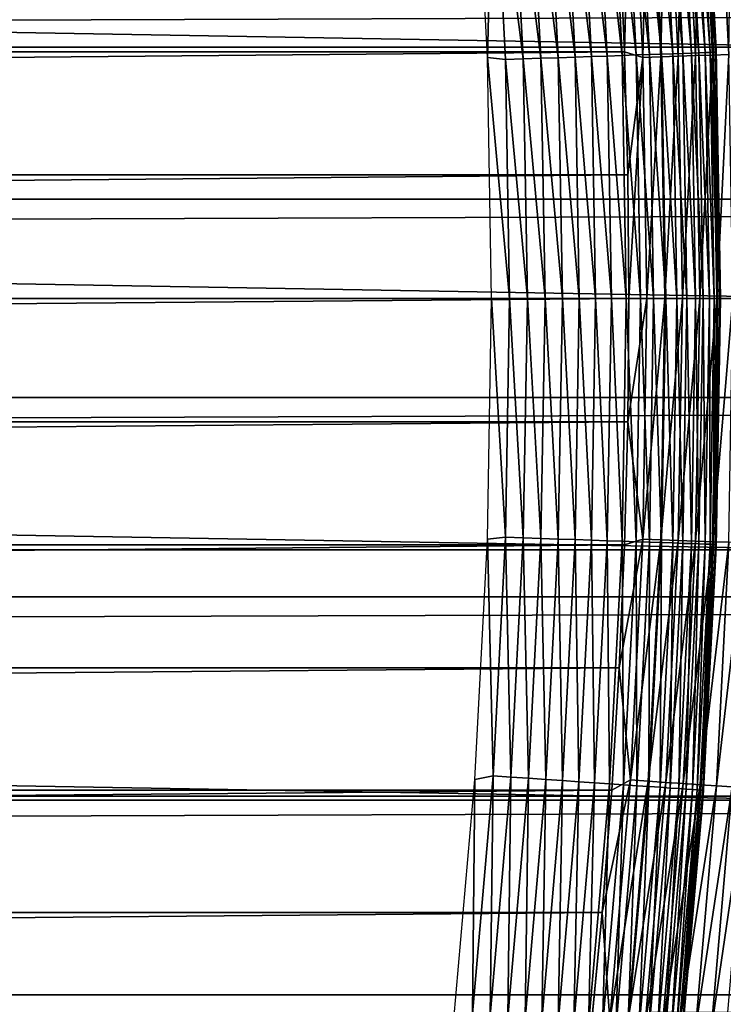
# Model space of a CAD drawing. Header units: millimetres. Extents: x -161 to 161, y -94 to 1149.
# Tile 507 of 656: x 103.09 to 106.16, y -60.63 to -56.33. Entities that reach past the tile are written whole.
import ezdxf

# ---------------------------------------------------------------- set-up
doc = ezdxf.new("R2010")
doc.units = ezdxf.units.MM
doc.header["$LTSCALE"] = 81.481481
for name, color, linetype in [('371', 7, 'CONTINUOUS'), ('376', 7, 'CONTINUOUS'), ('425', 7, 'CONTINUOUS'), ('426', 7, 'CONTINUOUS'), ('428', 7, 'CONTINUOUS'), ('429', 7, 'CONTINUOUS'), ('430', 7, 'CONTINUOUS'), ('431', 7, 'CONTINUOUS')]:
    doc.layers.add(name, color=color, linetype=linetype)

msp = doc.modelspace()

# ---------------------------------------------------------------- linework, layer by layer
at = {"layer": '371', "color": 7, "linetype": 'CONTINUOUS', "true_color": 0xffe664}
for points in [[(-129, -56.2465, 23.0126), (-129, -57.1165, 23.0458), (129, -56.2465, 23.0126), (-129, -56.2465, 23.0126)], [(129, -56.2465, 23.0126), (-129, -57.1165, 23.0458), (129, -57.1165, 23.0458), (129, -56.2465, 23.0126)], [(-129, -57.1165, 23.0458), (-129, -57.9835, 23.0458), (129, -57.1165, 23.0458), (-129, -57.1165, 23.0458)], [(129, -57.1165, 23.0458), (-129, -57.9835, 23.0458), (129, -57.9835, 23.0458), (129, -57.1165, 23.0458)], [(-129, -57.9835, 23.0458), (-129, -58.8535, 23.0126), (129, -57.9835, 23.0458), (-129, -57.9835, 23.0458)], [(129, -57.9835, 23.0458), (-129, -58.8535, 23.0126), (129, -58.8535, 23.0126), (129, -57.9835, 23.0458)], [(-129, -58.8535, 23.0126), (-129, -59.7244, 22.9464), (129, -58.8535, 23.0126), (-129, -58.8535, 23.0126)], [(129, -58.8535, 23.0126), (-129, -59.7244, 22.9464), (129, -59.7244, 22.9464), (129, -58.8535, 23.0126)], [(-129, -59.7244, 22.9464), (-129, -60.5923, 22.8478), (129, -59.7244, 22.9464), (-129, -59.7244, 22.9464)], [(129, -59.7244, 22.9464), (-129, -60.5923, 22.8478), (129, -60.5923, 22.8478), (129, -59.7244, 22.9464)], [(-129, -60.5923, 22.8478), (-129, -61.4536, 22.7169), (129, -60.5923, 22.8478), (-129, -60.5923, 22.8478)], [(129, -60.5923, 22.8478), (-129, -61.4536, 22.7169), (129, -61.4536, 22.7169), (129, -60.5923, 22.8478)]]:
    msp.add_3dface(points, dxfattribs=at)
at = {"layer": '376', "color": 7, "linetype": 'CONTINUOUS', "true_color": 0xffe664}
for points in [[(-129, -46.6303, -30.7096), (129, -46.6303, -30.7096), (-129, -68.4697, -30.7096), (-129, -46.6303, -30.7096)], [(-129, -68.4697, -30.7096), (129, -46.6303, -30.7096), (129, -68.4697, -30.7096), (-129, -68.4697, -30.7096)]]:
    msp.add_3dface(points, dxfattribs=at)
at = {"layer": '425', "linetype": 'CONTINUOUS'}
for points in [[(44.2926, -55.9366, -46.2096), (44.2691, -56.4732, -46.2096), (105.7074, -55.9366, -46.2096), (44.2926, -55.9366, -46.2096)], [(105.7074, -55.9366, -46.2096), (44.2691, -56.4732, -46.2096), (105.7309, -56.4732, -46.2096), (105.7074, -55.9366, -46.2096)], [(44.2691, -56.4732, -46.2096), (44.2549, -57.011, -46.2096), (105.7309, -56.4732, -46.2096), (44.2691, -56.4732, -46.2096)], [(105.7309, -56.4732, -46.2096), (44.2549, -57.011, -46.2096), (105.7451, -57.011, -46.2096), (105.7309, -56.4732, -46.2096)], [(44.25, -57.55, -46.2096), (105.75, -57.55, -46.2096), (105.7451, -57.011, -46.2096), (44.25, -57.55, -46.2096)], [(44.2549, -57.011, -46.2096), (44.25, -57.55, -46.2096), (105.7451, -57.011, -46.2096), (44.2549, -57.011, -46.2096)], [(44.2549, -58.089, -46.2096), (105.75, -57.55, -46.2096), (44.25, -57.55, -46.2096), (44.2549, -58.089, -46.2096)], [(105.7451, -58.089, -46.2096), (105.75, -57.55, -46.2096), (44.2549, -58.089, -46.2096), (105.7451, -58.089, -46.2096)], [(44.2691, -58.6268, -46.2096), (105.7451, -58.089, -46.2096), (44.2549, -58.089, -46.2096), (44.2691, -58.6268, -46.2096)], [(105.7309, -58.6268, -46.2096), (105.7451, -58.089, -46.2096), (44.2691, -58.6268, -46.2096), (105.7309, -58.6268, -46.2096)], [(44.2926, -59.1634, -46.2096), (105.7309, -58.6268, -46.2096), (44.2691, -58.6268, -46.2096), (44.2926, -59.1634, -46.2096)], [(105.7074, -59.1634, -46.2096), (105.7309, -58.6268, -46.2096), (44.2926, -59.1634, -46.2096), (105.7074, -59.1634, -46.2096)], [(44.3254, -59.6987, -46.2096), (105.7074, -59.1634, -46.2096), (44.2926, -59.1634, -46.2096), (44.3254, -59.6987, -46.2096)], [(105.6746, -59.6987, -46.2096), (105.7074, -59.1634, -46.2096), (44.3254, -59.6987, -46.2096), (105.6746, -59.6987, -46.2096)], [(44.3674, -60.2328, -46.2096), (105.6746, -59.6987, -46.2096), (44.3254, -59.6987, -46.2096), (44.3674, -60.2328, -46.2096)], [(105.6326, -60.2328, -46.2096), (105.6746, -59.6987, -46.2096), (44.3674, -60.2328, -46.2096), (105.6326, -60.2328, -46.2096)], [(44.4186, -60.7656, -46.2096), (105.6326, -60.2328, -46.2096), (44.3674, -60.2328, -46.2096), (44.4186, -60.7656, -46.2096)], [(105.5814, -60.7656, -46.2096), (105.6326, -60.2328, -46.2096), (44.4186, -60.7656, -46.2096), (105.5814, -60.7656, -46.2096)]]:
    msp.add_3dface(points, dxfattribs=at)
at = {"layer": '426', "linetype": 'CONTINUOUS'}
for points in [[(43.3258, -55.3582, -66.2096), (106.7309, -56.4522, -66.2096), (43.2691, -56.4522, -66.2096), (43.3258, -55.3582, -66.2096)], [(106.6742, -55.3582, -66.2096), (106.7309, -56.4522, -66.2096), (43.3258, -55.3582, -66.2096), (106.6742, -55.3582, -66.2096)], [(106.75, -57.55, -66.2096), (43.25, -57.55, -66.2096), (43.2691, -56.4522, -66.2096), (106.75, -57.55, -66.2096)], [(106.7309, -56.4522, -66.2096), (106.75, -57.55, -66.2096), (43.2691, -56.4522, -66.2096), (106.7309, -56.4522, -66.2096)], [(106.75, -57.55, -66.2096), (106.7309, -58.6478, -66.2096), (43.25, -57.55, -66.2096), (106.75, -57.55, -66.2096)], [(106.7309, -58.6478, -66.2096), (43.2691, -58.6478, -66.2096), (43.25, -57.55, -66.2096), (106.7309, -58.6478, -66.2096)], [(106.7309, -58.6478, -66.2096), (106.6742, -59.7418, -66.2096), (43.2691, -58.6478, -66.2096), (106.7309, -58.6478, -66.2096)], [(106.6742, -59.7418, -66.2096), (43.3258, -59.7418, -66.2096), (43.2691, -58.6478, -66.2096), (106.6742, -59.7418, -66.2096)], [(106.6742, -59.7418, -66.2096), (106.5799, -60.8322, -66.2096), (43.3258, -59.7418, -66.2096), (106.6742, -59.7418, -66.2096)], [(106.5799, -60.8322, -66.2096), (43.4201, -60.8322, -66.2096), (43.3258, -59.7418, -66.2096), (106.5799, -60.8322, -66.2096)]]:
    msp.add_3dface(points, dxfattribs=at)
at = {"layer": '428', "linetype": 'CONTINUOUS'}
for points in [[(105.75, -57.55, -46.2096), (105.7451, -58.089, -46.2096), (105.8285, -57.55, -46.2126), (105.75, -57.55, -46.2096)], [(105.8285, -57.55, -46.2126), (105.7451, -58.089, -46.2096), (105.8105, -58.6025, -46.2126), (105.8285, -57.55, -46.2126)], [(105.8285, -57.55, -46.2126), (105.8105, -58.6025, -46.2126), (105.9065, -57.55, -46.2219), (105.8285, -57.55, -46.2126)], [(105.9065, -57.55, -46.2219), (105.8105, -58.6025, -46.2126), (105.8885, -58.6052, -46.2219), (105.9065, -57.55, -46.2219)], [(105.9065, -57.55, -46.2219), (105.8885, -58.6052, -46.2219), (105.9836, -57.55, -46.2372), (105.9065, -57.55, -46.2219)], [(105.9836, -57.55, -46.2372), (105.8885, -58.6052, -46.2219), (105.9655, -58.6078, -46.2372), (105.9836, -57.55, -46.2372)], [(105.9836, -57.55, -46.2372), (105.9655, -58.6078, -46.2372), (106.0592, -57.55, -46.2586), (105.9836, -57.55, -46.2372)], [(106.0592, -57.55, -46.2586), (105.9655, -58.6078, -46.2372), (106.0411, -58.6104, -46.2586), (106.0592, -57.55, -46.2586)], [(106.0592, -57.55, -46.2586), (106.0411, -58.6104, -46.2586), (106.133, -57.55, -46.2858), (106.0592, -57.55, -46.2586)], [(106.133, -57.55, -46.2858), (106.0411, -58.6104, -46.2586), (106.1148, -58.6129, -46.2858), (106.133, -57.55, -46.2858)], [(106.133, -57.55, -46.2858), (106.1148, -58.6129, -46.2858), (106.2043, -57.55, -46.3187), (106.133, -57.55, -46.2858)], [(106.2043, -57.55, -46.3187), (106.1148, -58.6129, -46.2858), (106.1861, -58.6154, -46.3187), (106.2043, -57.55, -46.3187)], [(105.7451, -58.089, -46.2096), (105.7309, -58.6268, -46.2096), (105.8105, -58.6025, -46.2126), (105.7451, -58.089, -46.2096)], [(105.7309, -58.6268, -46.2096), (105.7074, -59.1634, -46.2096), (105.8105, -58.6025, -46.2126), (105.7309, -58.6268, -46.2096)], [(105.8105, -58.6025, -46.2126), (105.7074, -59.1634, -46.2096), (105.7566, -59.6538, -46.2126), (105.8105, -58.6025, -46.2126)], [(105.8105, -58.6025, -46.2126), (105.7566, -59.6538, -46.2126), (105.8885, -58.6052, -46.2219), (105.8105, -58.6025, -46.2126)], [(105.8885, -58.6052, -46.2219), (105.7566, -59.6538, -46.2126), (105.8345, -59.6591, -46.2219), (105.8885, -58.6052, -46.2219)], [(105.8885, -58.6052, -46.2219), (105.8345, -59.6591, -46.2219), (105.9655, -58.6078, -46.2372), (105.8885, -58.6052, -46.2219)], [(105.9655, -58.6078, -46.2372), (105.8345, -59.6591, -46.2219), (105.9114, -59.6644, -46.2372), (105.9655, -58.6078, -46.2372)], [(105.9655, -58.6078, -46.2372), (105.9114, -59.6644, -46.2372), (106.0411, -58.6104, -46.2586), (105.9655, -58.6078, -46.2372)], [(106.0411, -58.6104, -46.2586), (105.9114, -59.6644, -46.2372), (105.9868, -59.6696, -46.2586), (106.0411, -58.6104, -46.2586)], [(106.0411, -58.6104, -46.2586), (105.9868, -59.6696, -46.2586), (106.1148, -58.6129, -46.2858), (106.0411, -58.6104, -46.2586)], [(106.1148, -58.6129, -46.2858), (105.9868, -59.6696, -46.2586), (106.0604, -59.6746, -46.2858), (106.1148, -58.6129, -46.2858)], [(106.1148, -58.6129, -46.2858), (106.0604, -59.6746, -46.2858), (106.1861, -58.6154, -46.3187), (106.1148, -58.6129, -46.2858)], [(106.1861, -58.6154, -46.3187), (106.0604, -59.6746, -46.2858), (106.1316, -59.6795, -46.3187), (106.1861, -58.6154, -46.3187)], [(106.1861, -58.6154, -46.3187), (106.1316, -59.6795, -46.3187), (106.2547, -58.6177, -46.3572), (106.1861, -58.6154, -46.3187)], [(106.2547, -58.6177, -46.3572), (106.1316, -59.6795, -46.3187), (106.2, -59.6841, -46.3572), (106.2547, -58.6177, -46.3572)], [(105.7074, -59.1634, -46.2096), (105.6746, -59.6987, -46.2096), (105.7566, -59.6538, -46.2126), (105.7074, -59.1634, -46.2096)], [(105.6746, -59.6987, -46.2096), (105.6326, -60.2328, -46.2096), (105.7566, -59.6538, -46.2126), (105.6746, -59.6987, -46.2096)], [(105.7566, -59.6538, -46.2126), (105.6326, -60.2328, -46.2096), (105.6668, -60.7026, -46.2126), (105.7566, -59.6538, -46.2126)], [(105.7566, -59.6538, -46.2126), (105.6668, -60.7026, -46.2126), (105.8345, -59.6591, -46.2219), (105.7566, -59.6538, -46.2126)], [(105.8345, -59.6591, -46.2219), (105.6668, -60.7026, -46.2126), (105.7445, -60.7106, -46.2219), (105.8345, -59.6591, -46.2219)], [(105.8345, -59.6591, -46.2219), (105.7445, -60.7106, -46.2219), (105.9114, -59.6644, -46.2372), (105.8345, -59.6591, -46.2219)], [(105.9114, -59.6644, -46.2372), (105.7445, -60.7106, -46.2219), (105.8212, -60.7185, -46.2372), (105.9114, -59.6644, -46.2372)], [(105.9114, -59.6644, -46.2372), (105.8212, -60.7185, -46.2372), (105.9868, -59.6696, -46.2586), (105.9114, -59.6644, -46.2372)], [(105.9868, -59.6696, -46.2586), (105.8212, -60.7185, -46.2372), (105.8964, -60.7262, -46.2586), (105.9868, -59.6696, -46.2586)], [(105.9868, -59.6696, -46.2586), (105.8964, -60.7262, -46.2586), (106.0604, -59.6746, -46.2858), (105.9868, -59.6696, -46.2586)], [(106.0604, -59.6746, -46.2858), (105.8964, -60.7262, -46.2586), (105.9698, -60.7338, -46.2858), (106.0604, -59.6746, -46.2858)], [(106.0604, -59.6746, -46.2858), (105.9698, -60.7338, -46.2858), (106.1316, -59.6795, -46.3187), (106.0604, -59.6746, -46.2858)], [(106.1316, -59.6795, -46.3187), (105.9698, -60.7338, -46.2858), (106.0407, -60.7411, -46.3187), (106.1316, -59.6795, -46.3187)], [(106.1316, -59.6795, -46.3187), (106.0407, -60.7411, -46.3187), (106.2, -59.6841, -46.3572), (106.1316, -59.6795, -46.3187)], [(106.2, -59.6841, -46.3572), (106.0407, -60.7411, -46.3187), (106.1089, -60.7481, -46.3572), (106.2, -59.6841, -46.3572)], [(106.2, -59.6841, -46.3572), (106.1089, -60.7481, -46.3572), (106.2652, -59.6886, -46.4009), (106.2, -59.6841, -46.3572)], [(106.2652, -59.6886, -46.4009), (106.1089, -60.7481, -46.3572), (106.1739, -60.7548, -46.4009), (106.2652, -59.6886, -46.4009)], [(105.6326, -60.2328, -46.2096), (105.5814, -60.7656, -46.2096), (105.6668, -60.7026, -46.2126), (105.6326, -60.2328, -46.2096)]]:
    msp.add_3dface(points, dxfattribs=at)
at = {"layer": '429', "linetype": 'CONTINUOUS'}
for points in [[(105.8345, -55.4409, -46.2219), (105.8885, -56.4948, -46.2219), (105.9114, -55.4356, -46.2372), (105.8345, -55.4409, -46.2219)], [(105.9114, -55.4356, -46.2372), (105.8885, -56.4948, -46.2219), (105.9655, -56.4922, -46.2372), (105.9114, -55.4356, -46.2372)], [(105.9114, -55.4356, -46.2372), (105.9655, -56.4922, -46.2372), (105.9868, -55.4304, -46.2586), (105.9114, -55.4356, -46.2372)], [(105.9868, -55.4304, -46.2586), (105.9655, -56.4922, -46.2372), (106.0411, -56.4896, -46.2586), (105.9868, -55.4304, -46.2586)], [(105.9868, -55.4304, -46.2586), (106.0411, -56.4896, -46.2586), (106.0604, -55.4254, -46.2858), (105.9868, -55.4304, -46.2586)], [(106.0604, -55.4254, -46.2858), (106.0411, -56.4896, -46.2586), (106.1148, -56.4871, -46.2858), (106.0604, -55.4254, -46.2858)], [(106.0604, -55.4254, -46.2858), (106.1148, -56.4871, -46.2858), (106.1316, -55.4205, -46.3187), (106.0604, -55.4254, -46.2858)], [(106.1316, -55.4205, -46.3187), (106.1148, -56.4871, -46.2858), (106.1861, -56.4846, -46.3187), (106.1316, -55.4205, -46.3187)], [(106.1316, -55.4205, -46.3187), (106.1861, -56.4846, -46.3187), (106.2, -55.4159, -46.3572), (106.1316, -55.4205, -46.3187)], [(105.7074, -55.9366, -46.2096), (105.7309, -56.4732, -46.2096), (105.7566, -55.4462, -46.2126), (105.7074, -55.9366, -46.2096)], [(105.7566, -55.4462, -46.2126), (105.7309, -56.4732, -46.2096), (105.8105, -56.4975, -46.2126), (105.7566, -55.4462, -46.2126)], [(105.7566, -55.4462, -46.2126), (105.8105, -56.4975, -46.2126), (105.8345, -55.4409, -46.2219), (105.7566, -55.4462, -46.2126)], [(105.8345, -55.4409, -46.2219), (105.8105, -56.4975, -46.2126), (105.8885, -56.4948, -46.2219), (105.8345, -55.4409, -46.2219)], [(105.7309, -56.4732, -46.2096), (105.7451, -57.011, -46.2096), (105.8105, -56.4975, -46.2126), (105.7309, -56.4732, -46.2096)], [(105.7451, -57.011, -46.2096), (105.75, -57.55, -46.2096), (105.8105, -56.4975, -46.2126), (105.7451, -57.011, -46.2096)], [(105.75, -57.55, -46.2096), (105.8285, -57.55, -46.2126), (105.8105, -56.4975, -46.2126), (105.75, -57.55, -46.2096)], [(105.8105, -56.4975, -46.2126), (105.8285, -57.55, -46.2126), (105.8885, -56.4948, -46.2219), (105.8105, -56.4975, -46.2126)], [(105.8285, -57.55, -46.2126), (105.9065, -57.55, -46.2219), (105.8885, -56.4948, -46.2219), (105.8285, -57.55, -46.2126)], [(105.8885, -56.4948, -46.2219), (105.9065, -57.55, -46.2219), (105.9655, -56.4922, -46.2372), (105.8885, -56.4948, -46.2219)], [(105.9065, -57.55, -46.2219), (105.9836, -57.55, -46.2372), (105.9655, -56.4922, -46.2372), (105.9065, -57.55, -46.2219)], [(105.9655, -56.4922, -46.2372), (105.9836, -57.55, -46.2372), (106.0411, -56.4896, -46.2586), (105.9655, -56.4922, -46.2372)], [(105.9836, -57.55, -46.2372), (106.0592, -57.55, -46.2586), (106.0411, -56.4896, -46.2586), (105.9836, -57.55, -46.2372)], [(106.0411, -56.4896, -46.2586), (106.0592, -57.55, -46.2586), (106.1148, -56.4871, -46.2858), (106.0411, -56.4896, -46.2586)], [(106.0592, -57.55, -46.2586), (106.133, -57.55, -46.2858), (106.1148, -56.4871, -46.2858), (106.0592, -57.55, -46.2586)], [(106.1148, -56.4871, -46.2858), (106.133, -57.55, -46.2858), (106.1861, -56.4846, -46.3187), (106.1148, -56.4871, -46.2858)], [(106.133, -57.55, -46.2858), (106.2043, -57.55, -46.3187), (106.1861, -56.4846, -46.3187), (106.133, -57.55, -46.2858)]]:
    msp.add_3dface(points, dxfattribs=at)
at = {"layer": '430', "color": 7, "linetype": 'CONTINUOUS', "true_color": 0xaaaaaa}
for points in [[(106.131, -56.4629, -47.8096), (106.0728, -55.4011, -47.7325), (106.0741, -55.3771, -47.8096), (106.131, -56.4629, -47.8096)], [(105.5314, -55.4386, -46.9187), (105.5861, -56.4937, -46.9187), (105.4602, -55.4435, -46.8858), (105.5314, -55.4386, -46.9187)], [(105.5998, -55.4338, -46.9572), (105.6546, -56.4913, -46.9572), (105.5314, -55.4386, -46.9187), (105.5998, -55.4338, -46.9572)], [(105.5314, -55.4386, -46.9187), (105.6546, -56.4913, -46.9572), (105.5861, -56.4937, -46.9187), (105.5314, -55.4386, -46.9187)], [(105.665, -55.4293, -47.0009), (105.7199, -56.489, -47.0009), (105.5998, -55.4338, -46.9572), (105.665, -55.4293, -47.0009)], [(105.5998, -55.4338, -46.9572), (105.7199, -56.489, -47.0009), (105.6546, -56.4913, -46.9572), (105.5998, -55.4338, -46.9572)], [(105.7265, -55.4251, -47.0496), (105.7816, -56.4869, -47.0496), (105.665, -55.4293, -47.0009), (105.7265, -55.4251, -47.0496)], [(105.665, -55.4293, -47.0009), (105.7816, -56.4869, -47.0496), (105.7199, -56.489, -47.0009), (105.665, -55.4293, -47.0009)], [(105.7841, -55.4211, -47.1029), (105.8392, -56.4849, -47.1029), (105.7265, -55.4251, -47.0496), (105.7841, -55.4211, -47.1029)], [(105.7265, -55.4251, -47.0496), (105.8392, -56.4849, -47.1029), (105.7816, -56.4869, -47.0496), (105.7265, -55.4251, -47.0496)], [(105.8373, -55.4174, -47.1607), (105.8925, -56.4831, -47.1607), (105.7841, -55.4211, -47.1029), (105.8373, -55.4174, -47.1607)], [(105.7841, -55.4211, -47.1029), (105.8925, -56.4831, -47.1607), (105.8392, -56.4849, -47.1029), (105.7841, -55.4211, -47.1029)], [(105.8858, -55.4141, -47.2225), (105.9411, -56.4814, -47.2225), (105.8373, -55.4174, -47.1607), (105.8858, -55.4141, -47.2225)], [(105.8373, -55.4174, -47.1607), (105.9411, -56.4814, -47.2225), (105.8925, -56.4831, -47.1607), (105.8373, -55.4174, -47.1607)], [(105.9293, -55.4111, -47.2879), (105.9847, -56.4799, -47.2879), (105.8858, -55.4141, -47.2225), (105.9293, -55.4111, -47.2879)], [(105.8858, -55.4141, -47.2225), (105.9847, -56.4799, -47.2879), (105.9411, -56.4814, -47.2225), (105.8858, -55.4141, -47.2225)], [(105.9675, -55.4084, -47.3565), (106.023, -56.4786, -47.3565), (105.9293, -55.4111, -47.2879), (105.9675, -55.4084, -47.3565)], [(105.9293, -55.4111, -47.2879), (106.023, -56.4786, -47.3565), (105.9847, -56.4799, -47.2879), (105.9293, -55.4111, -47.2879)], [(106.0003, -55.4061, -47.4279), (106.0558, -56.4774, -47.4279), (105.9675, -55.4084, -47.3565), (106.0003, -55.4061, -47.4279)], [(105.9675, -55.4084, -47.3565), (106.0558, -56.4774, -47.4279), (106.023, -56.4786, -47.3565), (105.9675, -55.4084, -47.3565)], [(106.0273, -55.4043, -47.5017), (106.0829, -56.4765, -47.5017), (106.0003, -55.4061, -47.4279), (106.0273, -55.4043, -47.5017)], [(106.0003, -55.4061, -47.4279), (106.0829, -56.4765, -47.5017), (106.0558, -56.4774, -47.4279), (106.0003, -55.4061, -47.4279)], [(106.0485, -55.4028, -47.5773), (106.1041, -56.4758, -47.5773), (106.0273, -55.4043, -47.5017), (106.0485, -55.4028, -47.5773)], [(106.0273, -55.4043, -47.5017), (106.1041, -56.4758, -47.5773), (106.0829, -56.4765, -47.5017), (106.0273, -55.4043, -47.5017)], [(106.0637, -55.4018, -47.6544), (106.1193, -56.4752, -47.6544), (106.0485, -55.4028, -47.5773), (106.0637, -55.4018, -47.6544)], [(106.0485, -55.4028, -47.5773), (106.1193, -56.4752, -47.6544), (106.1041, -56.4758, -47.5773), (106.0485, -55.4028, -47.5773)], [(106.0728, -55.4011, -47.7325), (106.1285, -56.4749, -47.7325), (106.0637, -55.4018, -47.6544), (106.0728, -55.4011, -47.7325)], [(106.0637, -55.4018, -47.6544), (106.1285, -56.4749, -47.7325), (106.1193, -56.4752, -47.6544), (106.0637, -55.4018, -47.6544)], [(106.1285, -56.4749, -47.7325), (106.0728, -55.4011, -47.7325), (106.131, -56.4629, -47.8096), (106.1285, -56.4749, -47.7325)], [(105.0766, -55.448, -46.8096), (105.1564, -55.4645, -46.8126), (105.1317, -56.4984, -46.8096), (105.0766, -55.448, -46.8096)], [(105.1564, -55.4645, -46.8126), (105.2104, -56.5066, -46.8126), (105.1317, -56.4984, -46.8096), (105.1564, -55.4645, -46.8126)], [(105.2343, -55.4591, -46.8219), (105.2885, -56.5039, -46.8219), (105.1564, -55.4645, -46.8126), (105.2343, -55.4591, -46.8219)], [(105.1564, -55.4645, -46.8126), (105.2885, -56.5039, -46.8219), (105.2104, -56.5066, -46.8126), (105.1564, -55.4645, -46.8126)], [(105.3112, -55.4538, -46.8372), (105.3655, -56.5013, -46.8372), (105.2343, -55.4591, -46.8219), (105.3112, -55.4538, -46.8372)], [(105.2343, -55.4591, -46.8219), (105.3655, -56.5013, -46.8372), (105.2885, -56.5039, -46.8219), (105.2343, -55.4591, -46.8219)], [(105.3867, -55.4486, -46.8586), (105.4411, -56.4987, -46.8586), (105.3112, -55.4538, -46.8372), (105.3867, -55.4486, -46.8586)], [(105.3112, -55.4538, -46.8372), (105.4411, -56.4987, -46.8586), (105.3655, -56.5013, -46.8372), (105.3112, -55.4538, -46.8372)], [(105.4602, -55.4435, -46.8858), (105.5148, -56.4961, -46.8858), (105.3867, -55.4486, -46.8586), (105.4602, -55.4435, -46.8858)], [(105.3867, -55.4486, -46.8586), (105.5148, -56.4961, -46.8858), (105.4411, -56.4987, -46.8586), (105.3867, -55.4486, -46.8586)], [(105.4602, -55.4435, -46.8858), (105.5861, -56.4937, -46.9187), (105.5148, -56.4961, -46.8858), (105.4602, -55.4435, -46.8858)], [(106.15, -57.55, -47.8096), (106.1285, -56.4749, -47.7325), (106.131, -56.4629, -47.8096), (106.15, -57.55, -47.8096)], [(105.2104, -56.5066, -46.8126), (105.2285, -57.55, -46.8126), (105.1317, -56.4984, -46.8096), (105.2104, -56.5066, -46.8126)], [(105.1317, -56.4984, -46.8096), (105.2285, -57.55, -46.8126), (105.15, -57.55, -46.8096), (105.1317, -56.4984, -46.8096)], [(105.2885, -56.5039, -46.8219), (105.3065, -57.55, -46.8219), (105.2104, -56.5066, -46.8126), (105.2885, -56.5039, -46.8219)], [(105.2104, -56.5066, -46.8126), (105.3065, -57.55, -46.8219), (105.2285, -57.55, -46.8126), (105.2104, -56.5066, -46.8126)], [(105.3655, -56.5013, -46.8372), (105.3836, -57.55, -46.8372), (105.2885, -56.5039, -46.8219), (105.3655, -56.5013, -46.8372)], [(105.2885, -56.5039, -46.8219), (105.3836, -57.55, -46.8372), (105.3065, -57.55, -46.8219), (105.2885, -56.5039, -46.8219)], [(105.4411, -56.4987, -46.8586), (105.4592, -57.55, -46.8586), (105.3655, -56.5013, -46.8372), (105.4411, -56.4987, -46.8586)], [(105.3655, -56.5013, -46.8372), (105.4592, -57.55, -46.8586), (105.3836, -57.55, -46.8372), (105.3655, -56.5013, -46.8372)], [(105.5148, -56.4961, -46.8858), (105.533, -57.55, -46.8858), (105.4411, -56.4987, -46.8586), (105.5148, -56.4961, -46.8858)], [(105.4411, -56.4987, -46.8586), (105.533, -57.55, -46.8858), (105.4592, -57.55, -46.8586), (105.4411, -56.4987, -46.8586)], [(105.5861, -56.4937, -46.9187), (105.6043, -57.55, -46.9187), (105.5148, -56.4961, -46.8858), (105.5861, -56.4937, -46.9187)], [(105.5148, -56.4961, -46.8858), (105.6043, -57.55, -46.9187), (105.533, -57.55, -46.8858), (105.5148, -56.4961, -46.8858)], [(105.6546, -56.4913, -46.9572), (105.6729, -57.55, -46.9572), (105.5861, -56.4937, -46.9187), (105.6546, -56.4913, -46.9572)], [(105.5861, -56.4937, -46.9187), (105.6729, -57.55, -46.9572), (105.6043, -57.55, -46.9187), (105.5861, -56.4937, -46.9187)], [(105.7199, -56.489, -47.0009), (105.7382, -57.55, -47.0009), (105.6546, -56.4913, -46.9572), (105.7199, -56.489, -47.0009)], [(105.6546, -56.4913, -46.9572), (105.7382, -57.55, -47.0009), (105.6729, -57.55, -46.9572), (105.6546, -56.4913, -46.9572)], [(105.7816, -56.4869, -47.0496), (105.7999, -57.55, -47.0496), (105.7199, -56.489, -47.0009), (105.7816, -56.4869, -47.0496)], [(105.7199, -56.489, -47.0009), (105.7999, -57.55, -47.0496), (105.7382, -57.55, -47.0009), (105.7199, -56.489, -47.0009)], [(105.8392, -56.4849, -47.1029), (105.8576, -57.55, -47.1029), (105.7816, -56.4869, -47.0496), (105.8392, -56.4849, -47.1029)], [(105.7816, -56.4869, -47.0496), (105.8576, -57.55, -47.1029), (105.7999, -57.55, -47.0496), (105.7816, -56.4869, -47.0496)], [(105.8925, -56.4831, -47.1607), (105.9104, -57.55, -47.1601), (105.8392, -56.4849, -47.1029), (105.8925, -56.4831, -47.1607)], [(105.8576, -57.55, -47.1029), (105.8392, -56.4849, -47.1029), (105.9104, -57.55, -47.1601), (105.8576, -57.55, -47.1029)], [(105.9411, -56.4814, -47.2225), (105.959, -57.55, -47.2218), (105.8925, -56.4831, -47.1607), (105.9411, -56.4814, -47.2225)], [(105.9104, -57.55, -47.1601), (105.8925, -56.4831, -47.1607), (105.959, -57.55, -47.2218), (105.9104, -57.55, -47.1601)], [(105.9847, -56.4799, -47.2879), (106.0026, -57.55, -47.2871), (105.9411, -56.4814, -47.2225), (105.9847, -56.4799, -47.2879)], [(105.959, -57.55, -47.2218), (105.9411, -56.4814, -47.2225), (106.0026, -57.55, -47.2871), (105.959, -57.55, -47.2218)], [(106.023, -56.4786, -47.3565), (106.041, -57.55, -47.3556), (105.9847, -56.4799, -47.2879), (106.023, -56.4786, -47.3565)], [(106.0026, -57.55, -47.2871), (105.9847, -56.4799, -47.2879), (106.041, -57.55, -47.3556), (106.0026, -57.55, -47.2871)], [(106.0558, -56.4774, -47.4279), (106.0739, -57.55, -47.4269), (106.023, -56.4786, -47.3565), (106.0558, -56.4774, -47.4279)], [(106.041, -57.55, -47.3556), (106.023, -56.4786, -47.3565), (106.0739, -57.55, -47.4269), (106.041, -57.55, -47.3556)], [(106.0829, -56.4765, -47.5017), (106.1011, -57.55, -47.5005), (106.0558, -56.4774, -47.4279), (106.0829, -56.4765, -47.5017)], [(106.0739, -57.55, -47.4269), (106.0558, -56.4774, -47.4279), (106.1011, -57.55, -47.5005), (106.0739, -57.55, -47.4269)], [(106.1041, -56.4758, -47.5773), (106.1224, -57.55, -47.5761), (106.0829, -56.4765, -47.5017), (106.1041, -56.4758, -47.5773)], [(106.1011, -57.55, -47.5005), (106.0829, -56.4765, -47.5017), (106.1224, -57.55, -47.5761), (106.1011, -57.55, -47.5005)], [(106.1193, -56.4752, -47.6544), (106.1377, -57.55, -47.6531), (106.1041, -56.4758, -47.5773), (106.1193, -56.4752, -47.6544)], [(106.1224, -57.55, -47.5761), (106.1041, -56.4758, -47.5773), (106.1377, -57.55, -47.6531), (106.1224, -57.55, -47.5761)], [(106.1285, -56.4749, -47.7325), (106.1469, -57.55, -47.7311), (106.1193, -56.4752, -47.6544), (106.1285, -56.4749, -47.7325)], [(106.1377, -57.55, -47.6531), (106.1193, -56.4752, -47.6544), (106.1469, -57.55, -47.7311), (106.1377, -57.55, -47.6531)], [(106.1469, -57.55, -47.7311), (106.1285, -56.4749, -47.7325), (106.15, -57.55, -47.8096), (106.1469, -57.55, -47.7311)]]:
    msp.add_3dface(points, dxfattribs=at)
at = {"layer": '431', "color": 7, "linetype": 'CONTINUOUS', "true_color": 0xaaaaaa}
for points in [[(105.15, -57.55, -46.8096), (105.2104, -58.5934, -46.8126), (105.1317, -58.6016, -46.8096), (105.15, -57.55, -46.8096)], [(105.15, -57.55, -46.8096), (105.2285, -57.55, -46.8126), (105.2104, -58.5934, -46.8126), (105.15, -57.55, -46.8096)], [(105.2285, -57.55, -46.8126), (105.2885, -58.5961, -46.8219), (105.2104, -58.5934, -46.8126), (105.2285, -57.55, -46.8126)], [(105.2285, -57.55, -46.8126), (105.3065, -57.55, -46.8219), (105.2885, -58.5961, -46.8219), (105.2285, -57.55, -46.8126)], [(105.3065, -57.55, -46.8219), (105.3655, -58.5987, -46.8372), (105.2885, -58.5961, -46.8219), (105.3065, -57.55, -46.8219)], [(105.3065, -57.55, -46.8219), (105.3836, -57.55, -46.8372), (105.3655, -58.5987, -46.8372), (105.3065, -57.55, -46.8219)], [(105.3836, -57.55, -46.8372), (105.4411, -58.6013, -46.8586), (105.3655, -58.5987, -46.8372), (105.3836, -57.55, -46.8372)], [(105.3836, -57.55, -46.8372), (105.4592, -57.55, -46.8586), (105.4411, -58.6013, -46.8586), (105.3836, -57.55, -46.8372)], [(105.4592, -57.55, -46.8586), (105.5148, -58.6039, -46.8858), (105.4411, -58.6013, -46.8586), (105.4592, -57.55, -46.8586)], [(105.4592, -57.55, -46.8586), (105.533, -57.55, -46.8858), (105.5148, -58.6039, -46.8858), (105.4592, -57.55, -46.8586)], [(105.533, -57.55, -46.8858), (105.5861, -58.6063, -46.9187), (105.5148, -58.6039, -46.8858), (105.533, -57.55, -46.8858)], [(105.533, -57.55, -46.8858), (105.6043, -57.55, -46.9187), (105.5861, -58.6063, -46.9187), (105.533, -57.55, -46.8858)], [(105.6043, -57.55, -46.9187), (105.6546, -58.6087, -46.9572), (105.5861, -58.6063, -46.9187), (105.6043, -57.55, -46.9187)], [(105.6043, -57.55, -46.9187), (105.6729, -57.55, -46.9572), (105.6546, -58.6087, -46.9572), (105.6043, -57.55, -46.9187)], [(105.6729, -57.55, -46.9572), (105.7199, -58.611, -47.0009), (105.6546, -58.6087, -46.9572), (105.6729, -57.55, -46.9572)], [(105.6729, -57.55, -46.9572), (105.7382, -57.55, -47.0009), (105.7199, -58.611, -47.0009), (105.6729, -57.55, -46.9572)], [(105.7382, -57.55, -47.0009), (105.7816, -58.6131, -47.0496), (105.7199, -58.611, -47.0009), (105.7382, -57.55, -47.0009)], [(105.7382, -57.55, -47.0009), (105.7999, -57.55, -47.0496), (105.7816, -58.6131, -47.0496), (105.7382, -57.55, -47.0009)], [(105.7999, -57.55, -47.0496), (105.8392, -58.6151, -47.1029), (105.7816, -58.6131, -47.0496), (105.7999, -57.55, -47.0496)], [(105.7999, -57.55, -47.0496), (105.8576, -57.55, -47.1029), (105.8392, -58.6151, -47.1029), (105.7999, -57.55, -47.0496)], [(105.8576, -57.55, -47.1029), (105.8925, -58.6169, -47.1607), (105.8392, -58.6151, -47.1029), (105.8576, -57.55, -47.1029)], [(105.8576, -57.55, -47.1029), (105.9104, -57.55, -47.1601), (105.8925, -58.6169, -47.1607), (105.8576, -57.55, -47.1029)], [(105.9104, -57.55, -47.1601), (105.9411, -58.6186, -47.2225), (105.8925, -58.6169, -47.1607), (105.9104, -57.55, -47.1601)], [(105.9104, -57.55, -47.1601), (105.959, -57.55, -47.2218), (105.9411, -58.6186, -47.2225), (105.9104, -57.55, -47.1601)], [(105.959, -57.55, -47.2218), (105.9847, -58.6201, -47.2879), (105.9411, -58.6186, -47.2225), (105.959, -57.55, -47.2218)], [(105.959, -57.55, -47.2218), (106.0026, -57.55, -47.2871), (105.9847, -58.6201, -47.2879), (105.959, -57.55, -47.2218)], [(106.0026, -57.55, -47.2871), (106.023, -58.6214, -47.3565), (105.9847, -58.6201, -47.2879), (106.0026, -57.55, -47.2871)], [(106.0026, -57.55, -47.2871), (106.041, -57.55, -47.3556), (106.023, -58.6214, -47.3565), (106.0026, -57.55, -47.2871)], [(106.041, -57.55, -47.3556), (106.0558, -58.6226, -47.4279), (106.023, -58.6214, -47.3565), (106.041, -57.55, -47.3556)], [(106.041, -57.55, -47.3556), (106.0739, -57.55, -47.4269), (106.0558, -58.6226, -47.4279), (106.041, -57.55, -47.3556)], [(106.0739, -57.55, -47.4269), (106.0829, -58.6235, -47.5017), (106.0558, -58.6226, -47.4279), (106.0739, -57.55, -47.4269)], [(106.0739, -57.55, -47.4269), (106.1011, -57.55, -47.5005), (106.0829, -58.6235, -47.5017), (106.0739, -57.55, -47.4269)], [(106.1011, -57.55, -47.5005), (106.1041, -58.6242, -47.5773), (106.0829, -58.6235, -47.5017), (106.1011, -57.55, -47.5005)], [(106.1011, -57.55, -47.5005), (106.1224, -57.55, -47.5761), (106.1041, -58.6242, -47.5773), (106.1011, -57.55, -47.5005)], [(106.1224, -57.55, -47.5761), (106.1193, -58.6248, -47.6544), (106.1041, -58.6242, -47.5773), (106.1224, -57.55, -47.5761)], [(106.1377, -57.55, -47.6531), (106.1285, -58.6251, -47.7325), (106.1193, -58.6248, -47.6544), (106.1377, -57.55, -47.6531)], [(106.1224, -57.55, -47.5761), (106.1377, -57.55, -47.6531), (106.1193, -58.6248, -47.6544), (106.1224, -57.55, -47.5761)], [(106.1285, -58.6251, -47.7325), (106.1469, -57.55, -47.7311), (106.131, -58.6371, -47.8096), (106.1285, -58.6251, -47.7325)], [(106.1377, -57.55, -47.6531), (106.1469, -57.55, -47.7311), (106.1285, -58.6251, -47.7325), (106.1377, -57.55, -47.6531)], [(106.1469, -57.55, -47.7311), (106.15, -57.55, -47.8096), (106.131, -58.6371, -47.8096), (106.1469, -57.55, -47.7311)], [(105.1317, -58.6016, -46.8096), (105.1564, -59.6355, -46.8126), (105.0766, -59.652, -46.8096), (105.1317, -58.6016, -46.8096)], [(105.2104, -58.5934, -46.8126), (105.1564, -59.6355, -46.8126), (105.1317, -58.6016, -46.8096), (105.2104, -58.5934, -46.8126)], [(105.2104, -58.5934, -46.8126), (105.2343, -59.6409, -46.8219), (105.1564, -59.6355, -46.8126), (105.2104, -58.5934, -46.8126)], [(105.2885, -58.5961, -46.8219), (105.2343, -59.6409, -46.8219), (105.2104, -58.5934, -46.8126), (105.2885, -58.5961, -46.8219)], [(105.2885, -58.5961, -46.8219), (105.3112, -59.6462, -46.8372), (105.2343, -59.6409, -46.8219), (105.2885, -58.5961, -46.8219)], [(105.3655, -58.5987, -46.8372), (105.3112, -59.6462, -46.8372), (105.2885, -58.5961, -46.8219), (105.3655, -58.5987, -46.8372)], [(105.3655, -58.5987, -46.8372), (105.3867, -59.6514, -46.8586), (105.3112, -59.6462, -46.8372), (105.3655, -58.5987, -46.8372)], [(105.4411, -58.6013, -46.8586), (105.3867, -59.6514, -46.8586), (105.3655, -58.5987, -46.8372), (105.4411, -58.6013, -46.8586)], [(105.4411, -58.6013, -46.8586), (105.4602, -59.6565, -46.8858), (105.3867, -59.6514, -46.8586), (105.4411, -58.6013, -46.8586)], [(105.5148, -58.6039, -46.8858), (105.4602, -59.6565, -46.8858), (105.4411, -58.6013, -46.8586), (105.5148, -58.6039, -46.8858)], [(105.5148, -58.6039, -46.8858), (105.5314, -59.6614, -46.9187), (105.4602, -59.6565, -46.8858), (105.5148, -58.6039, -46.8858)], [(105.5861, -58.6063, -46.9187), (105.5314, -59.6614, -46.9187), (105.5148, -58.6039, -46.8858), (105.5861, -58.6063, -46.9187)], [(105.5861, -58.6063, -46.9187), (105.5998, -59.6662, -46.9572), (105.5314, -59.6614, -46.9187), (105.5861, -58.6063, -46.9187)], [(105.6546, -58.6087, -46.9572), (105.5998, -59.6662, -46.9572), (105.5861, -58.6063, -46.9187), (105.6546, -58.6087, -46.9572)], [(105.6546, -58.6087, -46.9572), (105.665, -59.6707, -47.0009), (105.5998, -59.6662, -46.9572), (105.6546, -58.6087, -46.9572)], [(105.7199, -58.611, -47.0009), (105.665, -59.6707, -47.0009), (105.6546, -58.6087, -46.9572), (105.7199, -58.611, -47.0009)], [(105.7199, -58.611, -47.0009), (105.7265, -59.6749, -47.0496), (105.665, -59.6707, -47.0009), (105.7199, -58.611, -47.0009)], [(105.7816, -58.6131, -47.0496), (105.7265, -59.6749, -47.0496), (105.7199, -58.611, -47.0009), (105.7816, -58.6131, -47.0496)], [(105.7816, -58.6131, -47.0496), (105.7841, -59.6789, -47.1029), (105.7265, -59.6749, -47.0496), (105.7816, -58.6131, -47.0496)], [(105.8392, -58.6151, -47.1029), (105.7841, -59.6789, -47.1029), (105.7816, -58.6131, -47.0496), (105.8392, -58.6151, -47.1029)], [(105.8392, -58.6151, -47.1029), (105.8373, -59.6826, -47.1607), (105.7841, -59.6789, -47.1029), (105.8392, -58.6151, -47.1029)], [(105.8925, -58.6169, -47.1607), (105.8373, -59.6826, -47.1607), (105.8392, -58.6151, -47.1029), (105.8925, -58.6169, -47.1607)], [(105.8925, -58.6169, -47.1607), (105.8858, -59.6859, -47.2225), (105.8373, -59.6826, -47.1607), (105.8925, -58.6169, -47.1607)], [(105.9411, -58.6186, -47.2225), (105.8858, -59.6859, -47.2225), (105.8925, -58.6169, -47.1607), (105.9411, -58.6186, -47.2225)], [(105.9411, -58.6186, -47.2225), (105.9293, -59.6889, -47.2879), (105.8858, -59.6859, -47.2225), (105.9411, -58.6186, -47.2225)], [(105.9847, -58.6201, -47.2879), (105.9293, -59.6889, -47.2879), (105.9411, -58.6186, -47.2225), (105.9847, -58.6201, -47.2879)], [(105.9847, -58.6201, -47.2879), (105.9675, -59.6916, -47.3565), (105.9293, -59.6889, -47.2879), (105.9847, -58.6201, -47.2879)], [(106.023, -58.6214, -47.3565), (105.9675, -59.6916, -47.3565), (105.9847, -58.6201, -47.2879), (106.023, -58.6214, -47.3565)], [(106.023, -58.6214, -47.3565), (106.0003, -59.6939, -47.4279), (105.9675, -59.6916, -47.3565), (106.023, -58.6214, -47.3565)], [(106.0558, -58.6226, -47.4279), (106.0003, -59.6939, -47.4279), (106.023, -58.6214, -47.3565), (106.0558, -58.6226, -47.4279)], [(106.0558, -58.6226, -47.4279), (106.0273, -59.6957, -47.5017), (106.0003, -59.6939, -47.4279), (106.0558, -58.6226, -47.4279)], [(106.0829, -58.6235, -47.5017), (106.0273, -59.6957, -47.5017), (106.0558, -58.6226, -47.4279), (106.0829, -58.6235, -47.5017)], [(106.0829, -58.6235, -47.5017), (106.0485, -59.6972, -47.5773), (106.0273, -59.6957, -47.5017), (106.0829, -58.6235, -47.5017)], [(106.1041, -58.6242, -47.5773), (106.0485, -59.6972, -47.5773), (106.0829, -58.6235, -47.5017), (106.1041, -58.6242, -47.5773)], [(106.1041, -58.6242, -47.5773), (106.0637, -59.6982, -47.6544), (106.0485, -59.6972, -47.5773), (106.1041, -58.6242, -47.5773)], [(106.1193, -58.6248, -47.6544), (106.0637, -59.6982, -47.6544), (106.1041, -58.6242, -47.5773), (106.1193, -58.6248, -47.6544)], [(106.1193, -58.6248, -47.6544), (106.0728, -59.6989, -47.7325), (106.0637, -59.6982, -47.6544), (106.1193, -58.6248, -47.6544)], [(106.1285, -58.6251, -47.7325), (106.0728, -59.6989, -47.7325), (106.1193, -58.6248, -47.6544), (106.1285, -58.6251, -47.7325)], [(106.0728, -59.6989, -47.7325), (106.1285, -58.6251, -47.7325), (106.131, -58.6371, -47.8096), (106.0728, -59.6989, -47.7325)], [(106.0741, -59.7229, -47.8096), (106.0728, -59.6989, -47.7325), (106.131, -58.6371, -47.8096), (106.0741, -59.7229, -47.8096)], [(105.0766, -59.652, -46.8096), (105.0665, -60.6751, -46.8126), (104.985, -60.6999, -46.8096), (105.0766, -59.652, -46.8096)], [(105.1564, -59.6355, -46.8126), (105.1441, -60.6832, -46.8219), (105.0665, -60.6751, -46.8126), (105.1564, -59.6355, -46.8126)], [(105.1564, -59.6355, -46.8126), (105.0665, -60.6751, -46.8126), (105.0766, -59.652, -46.8096), (105.1564, -59.6355, -46.8126)], [(105.2343, -59.6409, -46.8219), (105.1441, -60.6832, -46.8219), (105.1564, -59.6355, -46.8126), (105.2343, -59.6409, -46.8219)], [(105.2343, -59.6409, -46.8219), (105.2208, -60.6912, -46.8372), (105.1441, -60.6832, -46.8219), (105.2343, -59.6409, -46.8219)], [(105.3112, -59.6462, -46.8372), (105.2208, -60.6912, -46.8372), (105.2343, -59.6409, -46.8219), (105.3112, -59.6462, -46.8372)], [(105.3112, -59.6462, -46.8372), (105.296, -60.699, -46.8586), (105.2208, -60.6912, -46.8372), (105.3112, -59.6462, -46.8372)], [(105.3867, -59.6514, -46.8586), (105.296, -60.699, -46.8586), (105.3112, -59.6462, -46.8372), (105.3867, -59.6514, -46.8586)], [(105.3867, -59.6514, -46.8586), (105.3694, -60.7066, -46.8858), (105.296, -60.699, -46.8586), (105.3867, -59.6514, -46.8586)], [(105.4602, -59.6565, -46.8858), (105.3694, -60.7066, -46.8858), (105.3867, -59.6514, -46.8586), (105.4602, -59.6565, -46.8858)], [(105.4602, -59.6565, -46.8858), (105.4403, -60.714, -46.9187), (105.3694, -60.7066, -46.8858), (105.4602, -59.6565, -46.8858)], [(105.5314, -59.6614, -46.9187), (105.4403, -60.714, -46.9187), (105.4602, -59.6565, -46.8858), (105.5314, -59.6614, -46.9187)], [(105.5314, -59.6614, -46.9187), (105.5085, -60.7211, -46.9572), (105.4403, -60.714, -46.9187), (105.5314, -59.6614, -46.9187)], [(105.5998, -59.6662, -46.9572), (105.5085, -60.7211, -46.9572), (105.5314, -59.6614, -46.9187), (105.5998, -59.6662, -46.9572)], [(105.5998, -59.6662, -46.9572), (105.5735, -60.7278, -47.0009), (105.5085, -60.7211, -46.9572), (105.5998, -59.6662, -46.9572)], [(105.665, -59.6707, -47.0009), (105.5735, -60.7278, -47.0009), (105.5998, -59.6662, -46.9572), (105.665, -59.6707, -47.0009)], [(105.665, -59.6707, -47.0009), (105.6349, -60.7342, -47.0496), (105.5735, -60.7278, -47.0009), (105.665, -59.6707, -47.0009)], [(105.7265, -59.6749, -47.0496), (105.6349, -60.7342, -47.0496), (105.665, -59.6707, -47.0009), (105.7265, -59.6749, -47.0496)], [(105.7265, -59.6749, -47.0496), (105.6923, -60.7402, -47.1029), (105.6349, -60.7342, -47.0496), (105.7265, -59.6749, -47.0496)], [(105.7841, -59.6789, -47.1029), (105.6923, -60.7402, -47.1029), (105.7265, -59.6749, -47.0496), (105.7841, -59.6789, -47.1029)], [(105.7841, -59.6789, -47.1029), (105.7453, -60.7457, -47.1607), (105.6923, -60.7402, -47.1029), (105.7841, -59.6789, -47.1029)], [(105.8373, -59.6826, -47.1607), (105.7453, -60.7457, -47.1607), (105.7841, -59.6789, -47.1029), (105.8373, -59.6826, -47.1607)], [(105.8373, -59.6826, -47.1607), (105.7936, -60.7507, -47.2225), (105.7453, -60.7457, -47.1607), (105.8373, -59.6826, -47.1607)], [(105.8858, -59.6859, -47.2225), (105.7936, -60.7507, -47.2225), (105.8373, -59.6826, -47.1607), (105.8858, -59.6859, -47.2225)], [(105.8858, -59.6859, -47.2225), (105.837, -60.7552, -47.2879), (105.7936, -60.7507, -47.2225), (105.8858, -59.6859, -47.2225)], [(105.9293, -59.6889, -47.2879), (105.837, -60.7552, -47.2879), (105.8858, -59.6859, -47.2225), (105.9293, -59.6889, -47.2879)], [(105.9293, -59.6889, -47.2879), (105.8751, -60.7592, -47.3565), (105.837, -60.7552, -47.2879), (105.9293, -59.6889, -47.2879)], [(105.9675, -59.6916, -47.3565), (105.8751, -60.7592, -47.3565), (105.9293, -59.6889, -47.2879), (105.9675, -59.6916, -47.3565)], [(105.9675, -59.6916, -47.3565), (105.9078, -60.7626, -47.4279), (105.8751, -60.7592, -47.3565), (105.9675, -59.6916, -47.3565)], [(106.0003, -59.6939, -47.4279), (105.9078, -60.7626, -47.4279), (105.9675, -59.6916, -47.3565), (106.0003, -59.6939, -47.4279)], [(106.0003, -59.6939, -47.4279), (105.9348, -60.7654, -47.5017), (105.9078, -60.7626, -47.4279), (106.0003, -59.6939, -47.4279)], [(106.0273, -59.6957, -47.5017), (105.9348, -60.7654, -47.5017), (106.0003, -59.6939, -47.4279), (106.0273, -59.6957, -47.5017)], [(106.0273, -59.6957, -47.5017), (105.9559, -60.7676, -47.5773), (105.9348, -60.7654, -47.5017), (106.0273, -59.6957, -47.5017)], [(106.0485, -59.6972, -47.5773), (105.9559, -60.7676, -47.5773), (106.0273, -59.6957, -47.5017), (106.0485, -59.6972, -47.5773)], [(106.0485, -59.6972, -47.5773), (105.971, -60.7692, -47.6544), (105.9559, -60.7676, -47.5773), (106.0485, -59.6972, -47.5773)], [(106.0637, -59.6982, -47.6544), (105.971, -60.7692, -47.6544), (106.0485, -59.6972, -47.5773), (106.0637, -59.6982, -47.6544)], [(106.0637, -59.6982, -47.6544), (105.9801, -60.7701, -47.7325), (105.971, -60.7692, -47.6544), (106.0637, -59.6982, -47.6544)], [(105.9794, -60.8061, -47.8096), (105.9801, -60.7701, -47.7325), (106.0741, -59.7229, -47.8096), (105.9794, -60.8061, -47.8096)], [(106.0728, -59.6989, -47.7325), (105.9801, -60.7701, -47.7325), (106.0637, -59.6982, -47.6544), (106.0728, -59.6989, -47.7325)], [(105.9801, -60.7701, -47.7325), (106.0728, -59.6989, -47.7325), (106.0741, -59.7229, -47.8096), (105.9801, -60.7701, -47.7325)]]:
    msp.add_3dface(points, dxfattribs=at)

doc.saveas('drawing.dxf')
